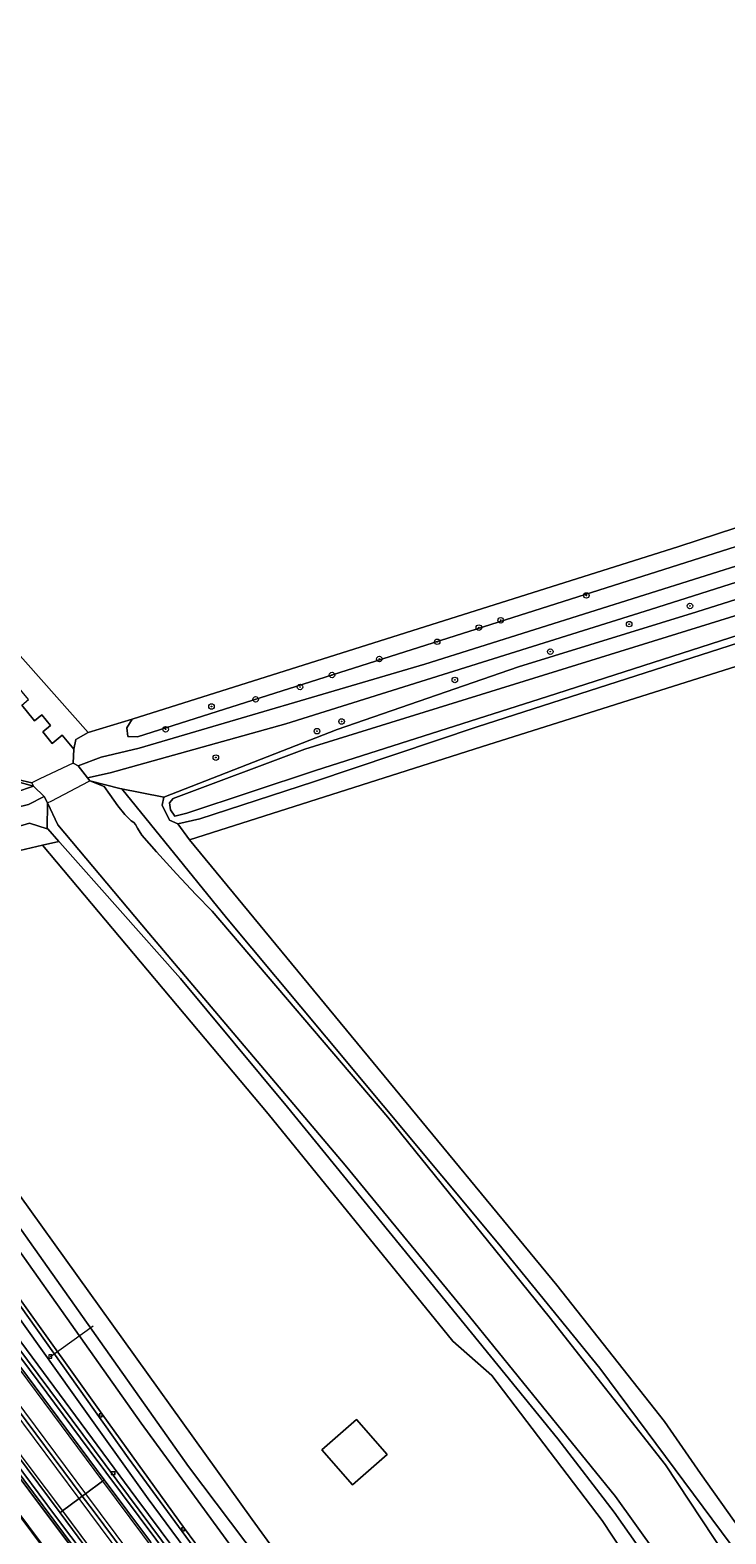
# Model space of a CAD drawing. Header units: metres. Extents: x 168032 to 180145, y 382923 to 399665.
# Tile 283 of 293: x 169611 to 169711, y 397678 to 397895. Entities that reach past the tile are written whole.
import ezdxf
from ezdxf.enums import TextEntityAlignment as Align

# ---------------------------------------------------------------- set-up
doc = ezdxf.new("R2010")
doc.units = ezdxf.units.M
doc.linetypes.add('VW-3-3_STREEP', pattern=[6, 3, -3])
doc.layers.get('0').update_dxf_attribs({"color": 8, "lineweight": 18})
for name, color, linetype, lineweight in [('B-WE-GK-BESCHOEIING_DAMWAND-G', 8, 'GK-BESCHOEIING', 18), ('B-WE-GR-BOOM-S', 8, 'Continuous', 18), ('B-WE-GR-BOUWLAND-GV', 8, 'Continuous', 18), ('B-WE-GR-GRAS-GV', 8, 'Continuous', 18), ('B-WE-GR-HAAG-G', 8, 'GR-HAAG1', 18), ('B-WE-GR-HOUTWAL-GV', 8, 'Continuous', 18), ('B-WE-GW-TALUD_KRUIN-G', 8, 'Continuous', 18), ('B-WE-IE-MEUBILAIR_WEGMEUBILAIR-G', 8, 'Continuous', 18), ('B-WE-IE-MEUBILAIR_WEGMEUBILAIR_PAAL-S', 8, 'Continuous', 18), ('B-WE-IE-TERREINAFSCHEIDING_KUNSTMATIG_MUUR-G', 8, 'IE-TERREINAFSCHEIDING-KUNSTMATIG-DICHT', 18), ('B-WE-IE-TERREINAFSCHEIDING_KUNSTMATIG_MUUR-GV', 8, 'Continuous', 18), ('B-WE-KW-KUNSTWERK_DEK-GV', 8, 'Continuous', 18), ('B-WE-KW-KUNSTWERK_DUIKER-G', 8, 'Continuous', 18), ('B-WE-OG-BEBOUWING-GV', 8, 'Continuous', 18), ('B-WE-OG-TERREIN_CULTUURSCHEIDING-GV', 8, 'Continuous', 18), ('B-WE-OG-TERREIN_ERF-GV', 8, 'Continuous', 18), ('B-WE-OG-WATER-GV', 8, 'Continuous', 18), ('B-WE-OG-WATER_GREPPEL-GV', 8, 'Continuous', 18), ('B-WE-OG-WATER_RIVIER-GV', 8, 'Continuous', 18), ('B-WE-OG-WATER_SLOOT-GV', 8, 'Continuous', 18), ('B-WE-OG-WEG-GV', 8, 'Continuous', 18), ('B-WE-RI-GWA_KOLK-S', 8, 'Continuous', 18), ('B-WE-RI-GWA_RIOOLPUT-S', 8, 'Continuous', 18), ('B-WE-VH-VERHARDING_ASFALT-GV', 8, 'Continuous', 18), ('B-WE-VH-VERHARDING_BEDRIJFSVLOERPLAAT-GV', 8, 'Continuous', 18), ('B-WE-VH-VERHARDING_BETONSTRAATSTEEN-GV', 8, 'Continuous', 18), ('B-WE-VH-VERHARDING_FUNDERING_ZAND-GV', 8, 'Continuous', 18), ('B-WE-VH-VERHARDING_GRASBETONSTEEN-GV', 8, 'Continuous', 18), ('B-WE-VW-MARKERING_LANGS_STREEP_33-G', 8, 'VW-3-3_STREEP', 13), ('B-WE-VW-MARKERING_LANGS_STREEP_DOORGETROKKEN_3X015-G', 8, 'Continuous', 13), ('B-WE-VW-MARKERING_PICTOGRAM-G', 8, 'Continuous', 18)]:
    doc.layers.add(name, color=color, linetype=linetype, lineweight=lineweight)
doc.styles.add('NLCS-ISO', font='NLCS-ISO.ttf')
doc.linetypes.add('GK-BESCHOEIING', pattern='A,30,-5,[1,NLCS.SHX,S=1,R=0,X=0,Y=0],-5', length=40)
doc.linetypes.add('GR-HAAG1', pattern='A,6,[176,NLCS.SHX,S=0.125,R=0,X=0,Y=0],-2', length=8)
doc.linetypes.add('IE-TERREINAFSCHEIDING-KUNSTMATIG-DICHT', pattern='A,8,-1,[82,NLCS.SHX,S=0.75,R=90,X=0,Y=0],-1', length=10)

# ---------------------------------------------------------------- blocks, each defined once
blk = doc.blocks.new('SIE-WEG_PAAL_HECTOMETERPAAL-SO')
at = {"color": 0, "linetype": 'ByBlock', "lineweight": 18}
blk.add_lwpolyline([(-1.44375, -0.94375), (1.44375, -0.94375), (1.44375, 0.94375), (-1.44375, 0.94375)], close=True, dxfattribs=at)
at = {"color": 0, "linetype": 'ByBlock', "lineweight": 18, "style": 'NLCS-ISO'}
blk.add_text('hm', height=1.5, dxfattribs=at).set_placement((0, 0), align=Align.MIDDLE_CENTER)
at = {"style": 'NLCS-ISO'}
blk.add_attdef('WAARDE', (2.13125, -1.69375), '', height=1.5, dxfattribs=at)
blk = doc.blocks.new('SRI-KOLK-SO')
at = {"color": 0, "linetype": 'ByBlock', "lineweight": 18}
blk.add_lwpolyline([(-1.125, -1.125), (1.125, -1.125), (1.125, 1.125), (-1.125, 1.125)], close=True, dxfattribs=at)
at = {"color": 0, "linetype": 'ByBlock', "lineweight": 18, "style": 'NLCS-ISO'}
blk.add_text('k', height=1.5, dxfattribs=at).set_placement((0, 0), align=Align.MIDDLE_CENTER)
blk = doc.blocks.new('SRI-PUT_INSPECTIEPUT_RIOOLPUT-SO')
at = {"color": 0, "linetype": 'ByBlock', "lineweight": 18}
blk.add_lwpolyline([(-1.1, -1.1), (1.1, -1.1), (1.1, 1.1), (-1.1, 1.1)], close=True, dxfattribs=at)
at = {"color": 0, "linetype": 'ByBlock', "lineweight": 18, "style": 'NLCS-ISO'}
blk.add_text('r', height=1.5, dxfattribs=at).set_placement((0, 0.3), align=Align.MIDDLE_CENTER)
blk = doc.blocks.new('SGR-BOOM_01-SO')
at = {"linetype": 'ByBlock', "lineweight": 18}
h = blk.add_hatch(color=0, dxfattribs=at)
h.dxf.hatch_style = 1
edge = h.paths.add_edge_path()
edge.add_arc((0, 0), 0.25, 0, 360)
at = {"color": 0, "linetype": 'ByBlock', "lineweight": 18}
for radius in [2, 0.25]:
    blk.add_circle((0, 0), radius, dxfattribs=at)

msp = doc.modelspace()

# ---------------------------------------------------------------- linework, layer by layer
at = {"layer": 'B-WE-GK-BESCHOEIING_DAMWAND-G', "flags": 128}
msp.add_lwpolyline([(169416.924, 397939.464), (169446.836, 397899.264), (169478.57, 397856.585), (169506.56, 397819.073), (169549.815, 397760.875), (169572.811, 397729.968), (169614.307, 397674.263), (169638.349, 397641.757)], dxfattribs=at)
at = {"layer": 'B-WE-GR-BOUWLAND-GV', "flags": 128}
for points in [[(169304.304, 398191.774), (169321.237, 398167.3), (169369.789, 398101.617), (169471.182, 397969.336), (169477.069, 397961.464), (169505.38, 397925.349), (169537.063, 397887.91), (169568.681, 397851.199), (169598.91, 397816.803), (169619.349, 397793.85), (169625.657, 397795.802), (169704.635, 397820.739), (169765.159, 397840.583)], [(169921.846, 397671.633), (169901.517, 397735.244), (169891.778, 397764.177), (169879.367, 397802.478), (169870.597, 397829.414), (169864.97, 397847.266), (169864.953, 397848.473), (169865.944, 397848.919), (169865.015, 397851.779), (169835.776, 397842.527), (169780.53, 397824.694), (169734.175, 397810.142), (169676.126, 397791.78), (169633.951, 397778.339), (169686.985, 397714.008), (169702.542, 397694.323), (169707.728, 397686.808), (169719.264, 397670.616)]]:
    msp.add_lwpolyline(points, dxfattribs=at)
at = {"layer": 'B-WE-GR-GRAS-GV', "flags": 128}
for points in [[(169624.265, 397666.74), (169597.154, 397703.201), (169574.578, 397733.589), (169554.201, 397760.864), (169530.623, 397792.584), (169524.967, 397800.193), (169501.927, 397831.107), (169479.464, 397861.309), (169464.274, 397881.72), (169439.046, 397915.605), (169419.659, 397941.601), (169419.07, 397941.173), (169442.049, 397910.85), (169463.951, 397881.37), (169493.512, 397841.736), (169511.991, 397816.887), (169533.685, 397787.643), (169551.64, 397763.445), (169572.902, 397735.05), (169590.873, 397711.055), (169610.782, 397684.403), (169630.427, 397658.112)], [(169719.264, 397670.616), (169707.728, 397686.808), (169702.542, 397694.323), (169686.985, 397714.008), (169633.951, 397778.339), (169632.295, 397780.662), (169631.047, 397781.218), (169630.013, 397783.378), (169630.256, 397784.539), (169623.893, 397785.783), (169624.176, 397785.712), (169639.303, 397767.081), (169653.703, 397749.862), (169678.641, 397719.94), (169693.222, 397702.022), (169716.204, 397671.056)]]:
    msp.add_lwpolyline(points, dxfattribs=at)
for points in [[(169640.852, 397643.789), (169630.427, 397658.112), (169610.782, 397684.403), (169590.873, 397711.055), (169572.902, 397735.05), (169551.64, 397763.445), (169533.685, 397787.643), (169511.991, 397816.887), (169493.512, 397841.736), (169463.951, 397881.37), (169442.049, 397910.85), (169419.07, 397941.173), (169416.943, 397939.522), (169446.876, 397899.294), (169478.61, 397856.615), (169506.6, 397819.103), (169549.855, 397760.905), (169572.851, 397729.998), (169614.347, 397674.293), (169638.388, 397641.789)], [(169648.111, 397739.759), (169632.668, 397758.313), (169615.236, 397777.965), (169615.096, 397778.122), (169612.745, 397777.567), (169645.312, 397738.769), (169671.979, 397705.954), (169677.608, 397700.991), (169693.534, 397680.028), (169710.868, 397653.732), (169733.534, 397620.176), (169782.31, 397546.509), (169784.369, 397547.154), (169772.493, 397565.35), (169749.699, 397599.937), (169736.18, 397621.841), (169736.606, 397625.109), (169734.68, 397628.173), (169731.928, 397628.2), (169721.364, 397644.1), (169695.293, 397681.247), (169687.128, 397691.812), (169669.834, 397713.128)]]:
    msp.add_lwpolyline(points, close=True, dxfattribs=at)
at = {"layer": 'B-WE-GR-HAAG-G', "flags": 128}
for points in [[(169933.128, 397274.471), (169918.417, 397293.8), (169878.056, 397347.645), (169850.132, 397385.222), (169841.947, 397396.152), (169841.203, 397397.145), (169837.208, 397402.481), (169812.965, 397434.856), (169785.938, 397471.114), (169780.386, 397478.582), (169761.541, 397503.926), (169716.21, 397564.333), (169695.843, 397591.648), (169693.221, 397595.175), (169684.032, 397607.536), (169674.614, 397620.206), (169657.001, 397643.909), (169640.974, 397665.573), (169627.988, 397683.156), (169617.238, 397698.189), (169600.871, 397721.128), (169586.028, 397742.235), (169576.072, 397756.833), (169572.977, 397761.371), (169564.864, 397773.598), (169560.898, 397779.574)], [(169933.128, 397274.471), (169918.417, 397293.8), (169878.056, 397347.645), (169850.132, 397385.222), (169841.947, 397396.152), (169841.203, 397397.145), (169837.208, 397402.481), (169812.965, 397434.856), (169785.938, 397471.114), (169780.386, 397478.582), (169761.541, 397503.926), (169716.21, 397564.333), (169695.843, 397591.648), (169693.221, 397595.175), (169684.032, 397607.536), (169674.614, 397620.206), (169657.001, 397643.909), (169640.974, 397665.573), (169627.988, 397683.156), (169617.238, 397698.189), (169600.871, 397721.128), (169586.028, 397742.235), (169576.072, 397756.833)]]:
    msp.add_lwpolyline(points, dxfattribs=at)
at = {"layer": 'B-WE-GR-HOUTWAL-GV', "flags": 128}
for points in [[(169754.557, 397828.83), (169700.521, 397811.612), (169647.853, 397795.123), (169622.52, 397788.05), (169619.229, 397787.297), (169619.557, 397786.873), (169623.893, 397785.783), (169630.256, 397784.539), (169655.261, 397794.289), (169681.459, 397803.352), (169707.221, 397811.306), (169734.59, 397819.934)], [(169722.296, 397823.716), (169626.45, 397793.223), (169625.061, 397793.289), (169624.929, 397794.546), (169625.657, 397795.802), (169619.349, 397793.85), (169617.526, 397792.852), (169617.277, 397791.434), (169617.165, 397789.411), (169617.88, 397789.041), (169621.213, 397790.302), (169626.69, 397791.576), (169667.947, 397803.734), (169715.574, 397818.74)]]:
    msp.add_lwpolyline(points, dxfattribs=at)
at = {"layer": 'B-WE-GW-TALUD_KRUIN-G', "flags": 128}
msp.add_lwpolyline([(169640.852, 397643.789), (169630.427, 397658.112), (169610.782, 397684.403), (169590.873, 397711.055), (169572.902, 397735.05), (169551.64, 397763.445), (169533.685, 397787.643), (169511.991, 397816.887), (169493.512, 397841.736), (169463.951, 397881.37), (169442.049, 397910.85), (169419.07, 397941.173)], dxfattribs=at)
at = {"layer": 'B-WE-IE-MEUBILAIR_WEGMEUBILAIR-G', "flags": 128}
for points in [[(169624.265, 397666.74), (169597.154, 397703.201), (169574.578, 397733.589), (169554.201, 397760.864), (169530.623, 397792.584), (169524.967, 397800.193), (169501.927, 397831.107), (169479.464, 397861.309), (169464.274, 397881.72), (169439.046, 397915.605), (169415.851, 397946.707), (169394.418, 397975.529), (169377.247, 397998.441), (169375.245, 398001.142), (169373.247, 398003.84), (169360.283, 398021.337), (169332.524, 398058.611), (169303.658, 398097.351), (169273.382, 398137.924), (169245.695, 398175.05), (169233.758, 398191.107)], [(169559.138, 397772.225), (169560.295, 397770.672), (169665.555, 397629.342), (169682.596, 397606.468), (169691.617, 397594.357), (169698.142, 397585.599), (169727.826, 397545.697), (169758.322, 397504.839), (169778.553, 397477.77), (169793.482, 397457.794), (169827.648, 397411.85), (169839.566, 397395.919), (169839.721, 397395.712), (169871.625, 397353.068), (169875.574, 397347.592), (169923.392, 397283.411), (169933.178, 397270.277), (169957.004, 397238.582)]]:
    msp.add_lwpolyline(points, dxfattribs=at)
at = {"layer": 'B-WE-IE-TERREINAFSCHEIDING_KUNSTMATIG_MUUR-G', "flags": 128}
msp.add_lwpolyline([(169615.558, 397793.475), (169614.111, 397792.267), (169612.766, 397793.938), (169613.872, 397794.875), (169612.653, 397796.417), (169611.586, 397795.54), (169611.407, 397795.76), (169609.746, 397797.797), (169610.707, 397798.641), (169608.203, 397801.638), (169607.066, 397800.674), (169605.643, 397802.359), (169605.988, 397802.65), (169606.901, 397803.42), (169605.748, 397804.809)], dxfattribs=at)
at = {"layer": 'B-WE-IE-TERREINAFSCHEIDING_KUNSTMATIG_MUUR-GV', "flags": 128}
msp.add_lwpolyline([(169638.31, 397641.725), (169638.388, 397641.789), (169614.347, 397674.293), (169572.851, 397729.998), (169549.855, 397760.905), (169506.6, 397819.103), (169478.61, 397856.615), (169446.876, 397899.294), (169416.943, 397939.522), (169416.863, 397939.462), (169446.796, 397899.234), (169478.53, 397856.555), (169506.52, 397819.043), (169549.775, 397760.845), (169572.771, 397729.938), (169614.267, 397674.233)], close=True, dxfattribs=at)
at = {"layer": 'B-WE-KW-KUNSTWERK_DEK-GV', "flags": 128}
msp.add_lwpolyline([(169619.557, 397786.873), (169619.229, 397787.297), (169617.88, 397789.041), (169617.165, 397789.411), (169612.348, 397787.186), (169611.173, 397786.589), (169611.45, 397786.106), (169612.978, 397784.596), (169613.455, 397783.683), (169614.079, 397784.009), (169619.383, 397786.782)], close=True, dxfattribs=at)
at = {"layer": 'B-WE-KW-KUNSTWERK_DUIKER-G', "flags": 128}
msp.add_lwpolyline([(169613.881, 397703.726), (169620.031, 397708.172)], dxfattribs=at)
at = {"layer": 'B-WE-OG-BEBOUWING-GV', "flags": 128}
msp.add_lwpolyline([(169657.479, 397685.192), (169662.482, 397689.551), (169658.078, 397694.606), (169653.075, 397690.247)], close=True, dxfattribs=at)
at = {"layer": 'B-WE-OG-TERREIN_CULTUURSCHEIDING-GV', "flags": 128}
msp.add_lwpolyline([(169991.673, 397895.038), (169929.039, 397875.079), (169896.794, 397864.769), (169869.22, 397856.254), (169825.153, 397842.417), (169745.218, 397817.177), (169713.241, 397806.79), (169675.509, 397794.697), (169651.859, 397786.753), (169635.437, 397781.373), (169632.295, 397780.662), (169633.951, 397778.339), (169676.126, 397791.78), (169734.175, 397810.142), (169780.53, 397824.694), (169835.776, 397842.527), (169865.015, 397851.779), (169882.766, 397857.396), (169937.323, 397874.912), (169980.45, 397888.565)], dxfattribs=at)
at = {"layer": 'B-WE-OG-TERREIN_ERF-GV', "flags": 128}
msp.add_lwpolyline([(169710.868, 397653.732), (169693.534, 397680.028), (169677.608, 397700.991), (169671.979, 397705.954), (169645.312, 397738.769), (169612.745, 397777.567), (169609.468, 397776.793), (169605.238, 397775.186), (169590.326, 397771.24), (169581.799, 397768.15), (169609.321, 397727.184), (169642.985, 397680.167), (169659.945, 397656.809)], dxfattribs=at)
msp.add_lwpolyline([(169657.479, 397685.192), (169653.075, 397690.247), (169658.078, 397694.606), (169662.482, 397689.551)], close=True, dxfattribs=at)
at = {"layer": 'B-WE-OG-WATER-GV', "flags": 128}
msp.add_lwpolyline([(169614.267, 397674.233), (169572.771, 397729.938), (169549.775, 397760.845), (169506.52, 397819.043), (169478.53, 397856.555), (169446.796, 397899.234), (169416.863, 397939.462)], dxfattribs=at)
at = {"layer": 'B-WE-OG-WATER_GREPPEL-GV', "flags": 128}
for points in [[(169809.079, 397854.54), (169799.356, 397851.563), (169765.159, 397840.583), (169704.635, 397820.739), (169625.657, 397795.802), (169624.929, 397794.546), (169625.061, 397793.289), (169626.45, 397793.223), (169722.296, 397823.716), (169775.279, 397840.716), (169809.476, 397851.563), (169810.468, 397852.622), (169810.204, 397853.746)], [(169612.745, 397777.567), (169615.096, 397778.122), (169613.502, 397779.92), (169613.39, 397779.955), (169610.846, 397780.756), (169599.156, 397777.271), (169585.508, 397773.534), (169578.116, 397768.674), (169601.986, 397732.82), (169633.792, 397687.851), (169658.088, 397655.669), (169659.512, 397655.635), (169659.945, 397656.809), (169642.985, 397680.167), (169609.321, 397727.184), (169581.799, 397768.15), (169590.326, 397771.24), (169605.238, 397775.186), (169609.468, 397776.793)]]:
    msp.add_lwpolyline(points, close=True, dxfattribs=at)
at = {"layer": 'B-WE-OG-WATER_RIVIER-GV', "flags": 128}
for points in [[(169725.157, 397654.057), (169702.709, 397688.068), (169685.9, 397709.443), (169662.599, 397738.301), (169637.235, 397768.037), (169634.892, 397770.439), (169632.09, 397773.443), (169629.198, 397776.619), (169627.055, 397779.009), (169626.45, 397780.043), (169626.141, 397780.585), (169625.917, 397780.866), (169625.55, 397781.107), (169624.615, 397782.025), (169623.623, 397783.27), (169622.433, 397784.907), (169621.615, 397786.059), (169619.557, 397786.873), (169619.229, 397787.297), (169617.88, 397789.041), (169617.165, 397789.411), (169617.277, 397791.434), (169615.558, 397793.475), (169614.111, 397792.267), (169612.766, 397793.938), (169613.872, 397794.875), (169612.653, 397796.417), (169611.586, 397795.54), (169611.407, 397795.76), (169609.746, 397797.797)], [(169609.114, 397787.063), (169611.173, 397786.589), (169611.45, 397786.106), (169612.978, 397784.596), (169613.455, 397783.683), (169614.938, 397780.498), (169628.1, 397764.877), (169656.425, 397731.375), (169674.411, 397709.506), (169695.493, 397683.483), (169722.502, 397645.727)]]:
    msp.add_lwpolyline(points, dxfattribs=at)
at = {"layer": 'B-WE-OG-WATER_SLOOT-GV', "flags": 128}
for points in [[(169812.413, 397841.466), (169807.874, 397840.25), (169803.988, 397839.325), (169799.752, 397838.226), (169793.617, 397836.539), (169786.972, 397834.432), (169746.465, 397822.021), (169715.342, 397811.548), (169650.611, 397791.464), (169631.6, 397784.318), (169631.065, 397783.711), (169631.195, 397782.7), (169631.83, 397781.785), (169633.589, 397782.216), (169652.149, 397788.376), (169685.676, 397799.064), (169717.511, 397809.326), (169757.731, 397822.229), (169787.954, 397831.621), (169817.601, 397841.04), (169859.869, 397854.708), (169981.291, 397893.182)], [(169734.59, 397819.934), (169707.221, 397811.306), (169681.459, 397803.352), (169655.261, 397794.289), (169630.256, 397784.539), (169630.013, 397783.378), (169631.047, 397781.218), (169632.295, 397780.662), (169635.437, 397781.373), (169651.859, 397786.753), (169675.509, 397794.697), (169713.241, 397806.79)], [(169717.511, 397809.326), (169685.676, 397799.064), (169652.149, 397788.376), (169633.589, 397782.216), (169631.83, 397781.785), (169631.195, 397782.7), (169631.065, 397783.711), (169631.6, 397784.318), (169650.611, 397791.464), (169715.342, 397811.548)], [(169716.204, 397671.056), (169693.222, 397702.022), (169678.641, 397719.94), (169653.703, 397749.862), (169639.303, 397767.081), (169624.176, 397785.712), (169623.893, 397785.783), (169619.557, 397786.873), (169621.615, 397786.059), (169622.433, 397784.907), (169623.623, 397783.27), (169624.615, 397782.025), (169625.55, 397781.107), (169625.917, 397780.866), (169626.141, 397780.585), (169626.45, 397780.043), (169627.055, 397779.009), (169629.198, 397776.619), (169632.09, 397773.443), (169634.892, 397770.439), (169637.235, 397768.037), (169662.599, 397738.301), (169685.9, 397709.443), (169702.709, 397688.068), (169725.157, 397654.057)]]:
    msp.add_lwpolyline(points, dxfattribs=at)
for points in [[(169611.45, 397786.106), (169611.173, 397786.589), (169609.114, 397787.063), (169606.309, 397791.016), (169605.608, 397790.351), (169605.658, 397790.106), (169608.091, 397787.018)], [(169613.455, 397783.683), (169613.39, 397779.955), (169613.502, 397779.92), (169615.096, 397778.122), (169615.236, 397777.965), (169632.668, 397758.313), (169648.111, 397739.759), (169669.834, 397713.128), (169687.128, 397691.812), (169695.293, 397681.247), (169721.364, 397644.1), (169731.928, 397628.2), (169734.68, 397628.173), (169730.203, 397633.289), (169722.502, 397645.727), (169695.493, 397683.483), (169674.411, 397709.506), (169656.425, 397731.375), (169628.1, 397764.877), (169614.938, 397780.498)]]:
    msp.add_lwpolyline(points, close=True, dxfattribs=at)
at = {"layer": 'B-WE-OG-WEG-GV', "flags": 128}
for points in [[(169609.746, 397797.797), (169611.407, 397795.76), (169611.586, 397795.54), (169612.653, 397796.417), (169613.872, 397794.875), (169612.766, 397793.938), (169614.111, 397792.267), (169615.558, 397793.475), (169617.277, 397791.434), (169617.526, 397792.852), (169619.349, 397793.85), (169598.91, 397816.803)], [(169928.685, 397281.569), (169927.153, 397283.62), (169704.62, 397581.641), (169684.716, 397608.381), (169653.096, 397650.862), (169625.103, 397689.098), (169602.287, 397721.154), (169582.395, 397749.572), (169557.957, 397785.384), (169558.394, 397785.691), (169551.988, 397795.366), (169548.613, 397800.463)], [(169633.792, 397687.851), (169601.986, 397732.82), (169578.116, 397768.674), (169579.121, 397774.81)], [(169575.149, 397768.151), (169599.151, 397733.381), (169626.982, 397694.111), (169652.991, 397658.511), (169655.963, 397654.529), (169658.358, 397654.499), (169660.11, 397654.641), (169659.512, 397655.635), (169658.088, 397655.669), (169633.792, 397687.851)], [(169600.871, 397721.128), (169617.238, 397698.189), (169627.988, 397683.156), (169640.974, 397665.573)]]:
    msp.add_lwpolyline(points, dxfattribs=at)
for points in [[(169531.07, 397792.923), (169530.623, 397792.584), (169554.201, 397760.864), (169574.578, 397733.589), (169597.154, 397703.201), (169624.265, 397666.74), (169626.568, 397663.655), (169641.202, 397644.055), (169652.218, 397629.299), (169673.925, 397600.011), (169674.403, 397600.367), (169663.86, 397614.499), (169641.238, 397644.955), (169627.465, 397663.45), (169627.225, 397663.772), (169619.038, 397674.766), (169614.624, 397680.684), (169595.682, 397706.08), (169575.391, 397733.358), (169554.874, 397760.851), (169552.195, 397764.44), (169545.489, 397773.598)], [(169600.672, 397783.59), (169605.488, 397784.235), (169608.862, 397785.234), (169611.45, 397786.106), (169608.091, 397787.018), (169601.185, 397786.141), (169580.576, 397781.273), (169576.429, 397782.207), (169569.092, 397784.066), (169567.708, 397784.714), (169574.188, 397776.804), (169575.379, 397777.101), (169578.181, 397777.8)], [(169599.156, 397777.271), (169610.846, 397780.756), (169613.39, 397779.955), (169613.455, 397783.683), (169612.978, 397784.596), (169610.719, 397783.449), (169606.956, 397782.534), (169601.34, 397781.28), (169579.121, 397774.81), (169578.116, 397768.674), (169585.508, 397773.534)], [(169576.072, 397756.833), (169566.812, 397767.597), (169563.369, 397772.36), (169561.98, 397774.28), (169560.043, 397772.879), (169561.305, 397771.206), (169565.817, 397765.228), (169607.303, 397708.952), (169626.187, 397683.339), (169646.026, 397656.723), (169664.942, 397631.283), (169683.275, 397606.973), (169684.032, 397607.536), (169674.614, 397620.206), (169657.001, 397643.909), (169640.974, 397665.573), (169627.988, 397683.156), (169617.238, 397698.189), (169600.871, 397721.128), (169586.028, 397742.235)], [(169559.138, 397772.225), (169558.654, 397771.864), (169559.755, 397770.386), (169563.057, 397765.953), (169579.605, 397743.753), (169598.457, 397718.528), (169619.482, 397690.227), (169648.199, 397651.706), (169670.632, 397621.566), (169682.138, 397606.128), (169682.596, 397606.468), (169665.555, 397629.342), (169560.295, 397770.672)], [(169560.043, 397772.879), (169559.138, 397772.225), (169560.295, 397770.672), (169665.555, 397629.342), (169682.596, 397606.468), (169683.275, 397606.973), (169664.942, 397631.283), (169646.026, 397656.723), (169626.187, 397683.339), (169607.303, 397708.952), (169565.817, 397765.228), (169561.305, 397771.206)]]:
    msp.add_lwpolyline(points, close=True, dxfattribs=at)
at = {"layer": 'B-WE-VH-VERHARDING_ASFALT-GV', "flags": 128}
msp.add_lwpolyline([(169548.613, 397800.463), (169551.988, 397795.366), (169558.394, 397785.691), (169562.886, 397779.212), (169573.456, 397763.623), (169585.883, 397745.65), (169597.76, 397728.636), (169609.419, 397712.083), (169621.342, 397695.392), (169633.256, 397678.9), (169645.152, 397662.679), (169657.279, 397646.259), (169669.189, 397630.207), (169685.195, 397608.746), (169688.349, 397611.149), (169687.958, 397611.672), (169667.83, 397638.635), (169665.793, 397641.362), (169664.107, 397643.621), (169655.963, 397654.529), (169652.991, 397658.511), (169626.982, 397694.111), (169599.151, 397733.381), (169575.149, 397768.151)], dxfattribs=at)
for points in [[(169561.972, 397766.14), (169561.672, 397765.916), (169559.272, 397764.128), (169558.768, 397763.753), (169586.194, 397726.896), (169618.475, 397683.549), (169618.955, 397683.905), (169621.414, 397685.733), (169621.658, 397685.915), (169609.474, 397702.304), (169590.432, 397727.811), (169571.46, 397753.305)], [(169558.768, 397763.753), (169558.311, 397763.412), (169555.897, 397761.614), (169555.515, 397761.329), (169576.032, 397733.836), (169596.323, 397706.558), (169615.265, 397681.162), (169615.6, 397681.412), (169618.018, 397683.209), (169618.475, 397683.549), (169586.194, 397726.896)], [(169621.658, 397685.915), (169621.414, 397685.733), (169618.955, 397683.905), (169618.475, 397683.549), (169620.029, 397681.462), (169649.582, 397641.77), (169678.265, 397603.244), (169678.752, 397603.607), (169681.15, 397605.392), (169681.448, 397605.613), (169667.481, 397624.345), (169648.449, 397649.957), (169628.311, 397676.966)], [(169618.475, 397683.549), (169618.018, 397683.209), (169615.6, 397681.412), (169615.265, 397681.162), (169619.679, 397675.244), (169628.106, 397663.928), (169641.88, 397645.433), (169664.502, 397614.977), (169675.044, 397600.846), (169675.414, 397601.121), (169677.808, 397602.904), (169678.265, 397603.244), (169649.582, 397641.77), (169620.029, 397681.462)]]:
    msp.add_lwpolyline(points, close=True, dxfattribs=at)
at = {"layer": 'B-WE-VH-VERHARDING_BEDRIJFSVLOERPLAAT-GV', "flags": 128}
msp.add_lwpolyline([(169617.165, 397789.411), (169612.348, 397787.186), (169611.173, 397786.589), (169611.45, 397786.106), (169612.978, 397784.596), (169613.455, 397783.683), (169614.079, 397784.009), (169619.383, 397786.782), (169619.557, 397786.873), (169619.229, 397787.297), (169617.88, 397789.041)], close=True, dxfattribs=at)
at = {"layer": 'B-WE-VH-VERHARDING_BETONSTRAATSTEEN-GV', "flags": 128}
msp.add_lwpolyline([(169645.152, 397662.679), (169633.256, 397678.9), (169621.342, 397695.392), (169609.419, 397712.083), (169597.76, 397728.636), (169585.883, 397745.65), (169573.456, 397763.623), (169562.886, 397779.212), (169558.394, 397785.691), (169557.957, 397785.384), (169582.395, 397749.572), (169602.287, 397721.154), (169625.103, 397689.098), (169653.096, 397650.862), (169684.716, 397608.381), (169685.195, 397608.746), (169669.189, 397630.207), (169657.279, 397646.259)], close=True, dxfattribs=at)
at = {"layer": 'B-WE-VH-VERHARDING_FUNDERING_ZAND-GV', "flags": 128}
msp.add_lwpolyline([(170005.117, 397910.04), (169963.707, 397897.48), (169924.169, 397885.047), (169922.36, 397884.472), (169917.507, 397882.928), (169844.374, 397859.669), (169813.323, 397849.58), (169766.701, 397834.923), (169715.574, 397818.74), (169667.947, 397803.734), (169626.69, 397791.576), (169621.213, 397790.302), (169617.88, 397789.041), (169619.229, 397787.297), (169622.52, 397788.05), (169647.853, 397795.123), (169700.521, 397811.612), (169754.557, 397828.83), (169804.026, 397844.519), (169839.836, 397855.463), (169886.461, 397870.56), (169933.595, 397884.945), (169991.761, 397903.251)], dxfattribs=at)
msp.add_lwpolyline([(169612.978, 397784.596), (169611.45, 397786.106), (169608.862, 397785.234), (169605.488, 397784.235), (169600.672, 397783.59), (169578.181, 397777.8), (169579.121, 397774.81), (169601.34, 397781.28), (169606.956, 397782.534), (169610.719, 397783.449)], close=True, dxfattribs=at)
at = {"layer": 'B-WE-VH-VERHARDING_GRASBETONSTEEN-GV', "flags": 128}
for points in [[(169648.199, 397651.706), (169619.482, 397690.227), (169598.457, 397718.528), (169579.605, 397743.753), (169563.057, 397765.953), (169559.755, 397770.386), (169558.654, 397771.864), (169524.162, 397818.172), (169502.849, 397846.808), (169481.438, 397875.562), (169449.933, 397917.919), (169443.153, 397927.009), (169435.72, 397936.973), (169417.652, 397961.193)], [(169417.01, 397960.716), (169442.512, 397926.53), (169449.292, 397917.442), (169480.796, 397875.084), (169502.208, 397846.331), (169531.621, 397806.832), (169554.762, 397775.893), (169559.092, 397770.035), (169561.972, 397766.14), (169571.46, 397753.305), (169590.432, 397727.811), (169609.474, 397702.304), (169621.658, 397685.915), (169628.311, 397676.966)], [(169619.679, 397675.244), (169615.265, 397681.162), (169596.323, 397706.558), (169576.032, 397733.836), (169555.515, 397761.329), (169552.838, 397764.916), (169546.132, 397774.073), (169531.707, 397793.407), (169519.372, 397809.941), (169495.844, 397841.59), (169486.484, 397854.181), (169462.359, 397886.548), (169436.114, 397921.789), (169433.932, 397924.723)], [(169435.472, 397921.312), (169457.534, 397891.647), (169485.843, 397853.703), (169495.202, 397841.113), (169518.73, 397809.463), (169531.07, 397792.923), (169545.489, 397773.598), (169552.195, 397764.44), (169554.874, 397760.851), (169575.391, 397733.358), (169595.682, 397706.08), (169614.624, 397680.684), (169619.038, 397674.766)]]:
    msp.add_lwpolyline(points, dxfattribs=at)
at = {"layer": 'B-WE-VW-MARKERING_LANGS_STREEP_33-G', "const_width": 0.15, "flags": 128}
for points in [[(168663.566, 398966.886), (168663.81, 398966.56), (168683.85, 398939.574), (168687.432, 398934.773), (168695.741, 398923.634), (168699.311, 398918.865), (168714.149, 398898.866), (168723.248, 398886.636), (168723.682, 398886.053), (168742.75, 398860.403), (168753.118, 398846.445), (168767.915, 398826.525), (168792.24, 398793.869), (168803.712, 398778.624), (168813.371, 398765.968), (168830.183, 398743.936), (168843.488, 398726.745), (168852.649, 398715.025), (168877.24, 398683.884), (168888.579, 398669.651), (168892.719, 398664.47), (168905.625, 398648.318), (168906.641, 398647.047), (168927.897, 398620.319), (168936.737, 398609.262), (168949.567, 398593.214), (168958.627, 398581.408), (168964.598, 398573.497), (168967.397, 398569.764), (168971.082, 398564.85), (168980.716, 398551.889), (168997.466, 398529.481), (169020.107, 398499.13), (169027.204, 398489.639), (169040.743, 398471.536), (169055.497, 398451.74), (169064.014, 398440.301), (169075.759, 398424.518), (169082.66, 398414.941), (169086.679, 398409.348), (169087.311, 398408.468), (169092.79, 398400.638), (169098.778, 398392.051), (169106.428, 398380.731), (169114.846, 398368.191), (169121.749, 398357.562), (169133.195, 398339.355), (169141.533, 398326.011), (169145.725, 398319.301), (169149.518, 398313.332), (169154.381, 398305.894), (169162.28, 398293.82), (169172.849, 398278.255), (169181.899, 398265.168), (169190.992, 398252.297), (169197.693, 398243.037), (169200.047, 398239.783), (169208.094, 398228.624), (169208.928, 398227.502), (169234.512, 398193.198), (169257.271, 398162.637), (169261.584, 398156.846), (169290.08, 398118.618), (169317.014, 398082.462), (169318.161, 398080.923), (169347.085, 398042.016), (169376.591, 398002.446), (169376.738, 398002.249), (169387.316, 397987.87), (169405.092, 397964.157), (169431.093, 397929.085), (169436.401, 397922.002), (169454.996, 397897.188), (169462.891, 397886.418), (169481.262, 397861.858), (169496.183, 397841.843), (169510.418, 397822.748), (169541.436, 397781.099), (169544.236, 397777.323), (169555.897, 397761.614), (169558.309, 397758.365), (169583.433, 397724.619), (169610.915, 397687.701), (169615.6, 397681.412), (169636.811, 397652.94), (169661.863, 397619.325), (169675.414, 397601.121), (169699.118, 397569.28), (169707.001, 397558.756), (169730.636, 397527.013), (169735.107, 397521.017), (169759.476, 397488.338), (169788.453, 397449.474), (169794.886, 397440.863), (169813.184, 397416.368), (169846.164, 397372.145), (169854.679, 397360.703), (169869.635, 397340.607), (169888.976, 397314.746), (169914.022, 397281.158), (169914.469, 397280.558), (169939.822, 397246.505), (169965.388, 397212.257), (169974.243, 397200.401), (169992.585, 397175.838), (170016.232, 397144.17), (170034.08, 397120.254), (170043.871, 397107.135), (170066.82, 397076.416), (170093.903, 397040.116), (170099.716, 397032.324), (170136.639, 396982.806), (170153.695, 396959.983), (170161.325, 396949.774), (170183.597, 396919.921), (170186.927, 396915.458), (170201.768, 396895.572), (170213.485, 396879.837), (170227.432, 396861.106), (170250.932, 396829.4), (170273.171, 396799.402), (170280.372, 396789.69), (170311.618, 396747.553), (170332.654, 396719.212), (170342.266, 396706.261), (170369.994, 396668.866), (170392.219, 396638.887), (170399.965, 396628.439), (170446.363, 396565.937), (170451.819, 396558.585), (170507.845, 396483.096), (170511.435, 396478.26), (170532.772, 396449.523), (170545.638, 396432.139), (170571.007, 396397.972), (170586.183, 396377.533), (170622.215, 396328.908), (170630.602, 396317.647), (170658.825, 396279.748), (170690.197, 396237.381), (170706.119, 396215.879), (170713.852, 396205.474), (170730.677, 396182.821), (170749.618, 396157.277), (170749.786, 396157.05), (170765.931, 396135.308), (170783.952, 396111.136), (170795.393, 396096.255), (170804.923, 396084.278), (170809.65, 396078.605), (170810.613, 396077.489), (170817.941, 396069.001), (170823.912, 396062.46), (170832.116, 396053.815), (170841.517, 396044.402), (170845.278, 396040.768), (170850.273, 396035.941), (170860.435, 396026.758), (170867.773, 396020.427), (170873.441, 396015.72), (170877.137, 396012.705), (170881.628, 396009.164), (170883.666, 396007.579), (170885.828, 396005.898), (170888.017, 396004.135), (170892.16, 396001.068), (170895.983, 395998.282), (170901.608, 395994.19), (170904.467, 395992.185), (170907.159, 395990.312), (170910.575, 395988.028), (170914.084, 395985.696), (170916.921, 395983.855), (170924.126, 395979.278), (170931.247, 395974.933), (170939.669, 395969.992), (170943.679, 395967.677), (170948.077, 395965.225), (170954.15, 395961.955), (170959.149, 395959.255), (170963.48, 395957.059), (170967.805, 395954.88), (170968.365, 395954.605), (170971.255, 395953.183), (170979.619, 395949.224), (170992.329, 395943.677), (170996.413, 395941.934), (171004.533, 395938.605), (171007.746, 395937.293), (171011.116, 395935.986), (171014.497, 395934.704), (171020.635, 395932.461), (171028.566, 395929.684), (171028.606, 395929.671), (171038.896, 395926.327), (171046.631, 395923.895), (171057.694, 395920.724), (171062.665, 395919.423), (171070.829, 395917.286), (171081.369, 395914.755), (171099.481, 395910.816), (171109.782, 395908.686), (171116.95, 395907.326), (171122.191, 395906.488)], [(168872.862, 398744.911), (168867.511, 398740.853), (168866.174, 398739.557), (168865.139, 398738.147), (168863.995, 398736.269), (168863.31, 398734.65), (168862.847, 398733.092), (168862.535, 398730.957), (168862.445, 398729.166), (168862.651, 398727.359), (168863.139, 398725.292), (168863.722, 398723.648), (168864.417, 398722.263), (168865.506, 398720.63), (168865.676, 398720.4), (168871.092, 398712.947), (168892.382, 398684.479), (168906.721, 398665.167), (168908.883, 398662.019), (168912.202, 398657.017), (168913.747, 398654.463), (168915.441, 398651.542), (168916.262, 398650.122), (168919.355, 398643.711), (168919.765, 398642.991), (168920.574, 398641.569), (168922.57, 398638.795), (168935.498, 398622.492), (168942.518, 398613.668), (168945.898, 398609.418), (168953.332, 398600.037), (168960.906, 398590.321), (168972.1, 398575.404), (168973.08, 398574.095), (168995.607, 398544.016), (169018.662, 398513.067), (169032.955, 398493.928), (169041.54, 398482.432), (169062.21, 398454.726), (169068.825, 398445.835), (169076.325, 398435.82), (169082.116, 398427.91), (169092.208, 398413.936), (169092.517, 398413.497), (169098.557, 398404.93), (169103.368, 398397.977), (169105.68, 398394.623), (169110.596, 398387.475), (169114.719, 398381.287), (169118.722, 398375.336), (169125.285, 398365.395), (169132.188, 398354.435), (169140.888, 398340.515), (169147.599, 398329.799), (169147.956, 398329.228), (169158.87, 398312.153), (169166.877, 398299.929), (169171.926, 398292.333), (169177.049, 398284.792), (169180.331, 398279.965), (169188.671, 398267.998), (169199.171, 398253.088), (169203.439, 398247.175), (169206.255, 398243.275), (169214.655, 398231.865), (169248.234, 398186.748), (169262.986, 398166.892), (169268.888, 398158.948), (169290.465, 398130.043), (169313.989, 398098.397), (169322.705, 398086.714), (169323.287, 398085.934), (169335.66, 398069.42), (169370.066, 398023.094), (169377.616, 398013.013), (169382.465, 398006.502), (169391.459, 397994.423), (169399.175, 397984.033), (169435.816, 397934.889), (169442.207, 397926.304), (169470.957, 397887.69), (169501.929, 397846.123), (169503.057, 397844.61), (169549.566, 397782.164), (169561.672, 397765.916), (169581.135, 397739.794), (169602.052, 397711.716), (169621.414, 397685.733), (169625.361, 397680.437), (169647.849, 397650.202), (169672.56, 397616.932), (169681.15, 397605.392), (169694.066, 397588.039), (169714.472, 397560.7), (169740.509, 397525.791), (169740.865, 397525.312), (169765.417, 397492.323), (169790.311, 397458.895), (169800.587, 397445.128), (169812.861, 397428.684), (169833.328, 397401.198), (169855.645, 397371.347), (169860.404, 397364.966), (169874.944, 397345.472), (169904.446, 397305.926), (169920.179, 397284.825), (169939.359, 397259.102), (169973.562, 397213.251), (169979.972, 397204.658), (170018.909, 397152.464), (170039.795, 397124.517), (170045.076, 397117.45), (170072.649, 397080.573), (170099.619, 397044.386), (170100.498, 397043.208), (170125.708, 397009.417), (170156.78, 396967.881), (170159.468, 396964.276), (170159.502, 396964.231), (170181.811, 396934.31), (170189.352, 396924.191), (170207.053, 396900.439), (170219.212, 396884.086), (170249.634, 396843.172), (170278.916, 396803.664), (170287.287, 396792.369), (170317.789, 396751.292), (170335.278, 396727.741), (170338.419, 396723.509), (170346.038, 396713.244), (170372.048, 396678.125), (170375.827, 396673.025), (170397.967, 396643.159), (170402.616, 396636.887), (170436.313, 396591.523), (170457.574, 396562.87), (170472.908, 396542.204), (170511.334, 396490.406), (170517.189, 396482.535), (170538.225, 396454.254), (170572.359, 396408.153), (170576.752, 396402.237), (170615.457, 396350.112), (170636.386, 396321.944), (170646.914, 396307.774), (170684.112, 396257.665), (170695.974, 396241.653), (170710.274, 396222.349), (170735.007, 396189.04), (170755.17, 396161.812), (170755.529, 396161.327), (170774.778, 396135.315), (170793.8, 396109.96), (170808.176, 396091.62), (170816.122, 396082.225), (170819.084, 396078.723), (170826.596, 396069.997), (170831.97, 396064.279), (170837.788, 396058.216), (170845.692, 396050.214), (170850.118, 396045.988), (170852.644, 396043.575), (170861.461, 396035.363), (170872.33, 396025.919), (170884.627, 396015.896), (170885.616, 396015.07), (170888.024, 396013.212), (170890.775, 396011.091), (170897.627, 396005.916), (170902.138, 396002.598), (170907.122, 395999.085), (170910.829, 395996.479), (170916.449, 395992.704), (170921.587, 395989.399), (170926.385, 395986.284), (170932.717, 395982.42), (170937.108, 395979.749), (170940.958, 395977.486), (170945.56, 395974.829), (170950.654, 395971.96), (170953.807, 395970.22), (170958.059, 395967.935), (170963.194, 395965.221), (170967.178, 395963.187), (170971.443, 395961.088), (170971.562, 395961.03), (170974.802, 395959.465), (170978.731, 395957.572), (170982.521, 395955.846), (170987.242, 395953.702), (170991.167, 395951.936), (170994.729, 395950.388), (170998.115, 395948.95), (171006.777, 395945.362), (171015.717, 395941.869), (171019.859, 395940.297), (171024.61, 395938.611), (171030.749, 395936.453), (171030.758, 395936.45), (171039.094, 395933.753), (171049.585, 395930.523), (171054.41, 395929.099), (171061.544, 395927.114), (171064.401, 395926.35), (171064.559, 395926.308), (171066.787, 395925.712), (171070.557, 395924.754), (171075.667, 395923.494), (171078.932, 395922.709), (171084.478, 395921.466), (171092.437, 395919.773), (171097.702, 395918.839), (171101.477, 395918.204), (171105.175, 395917.673), (171109.159, 395917.135), (171113.664, 395916.72), (171120.791, 395916.081), (171122.941, 395915.937)]]:
    msp.add_lwpolyline(points, dxfattribs=at)
at = {"layer": 'B-WE-VW-MARKERING_LANGS_STREEP_DOORGETROKKEN_3X015-G', "const_width": 0.15, "flags": 128}
for points in [[(169231.125, 398204.68), (169255.141, 398172.468), (169260.612, 398165.124), (169281.497, 398137.088), (169310.567, 398098.045), (169320.329, 398084.939), (169337.542, 398061.831), (169367.915, 398021.075), (169380.076, 398004.728), (169385.565, 397997.348), (169434.477, 397931.603), (169439.77, 397924.498), (169463.069, 397893.224), (169484.908, 397863.92), (169499.513, 397844.324), (169507.069, 397834.186), (169532.054, 397800.741), (169549.869, 397776.759), (169559.272, 397764.128), (169573.031, 397745.647), (169596.961, 397713.406), (169618.955, 397683.905), (169625.454, 397675.189)], [(169245.986, 398182.825), (169259.672, 398164.424), (169271.809, 398148.105), (169301.74, 398107.959), (169319.362, 398084.216), (169327.001, 398073.923), (169352.191, 398040.117), (169379.118, 398004.017), (169384.542, 397996.745), (169408.558, 397964.474), (169432.68, 397932.099), (169438.837, 397923.807), (169457.628, 397898.501), (169483.371, 397864.035), (169498.57, 397843.621), (169515.043, 397821.496), (169548.868, 397776.099), (169556.744, 397765.518), (169558.311, 397763.412), (169585.737, 397726.556), (169618.018, 397683.209), (169619.572, 397681.121), (169649.125, 397641.43)]]:
    msp.add_lwpolyline(points, dxfattribs=at)
at = {"layer": 'B-WE-VW-MARKERING_PICTOGRAM-G', "flags": 128}
for points in [[(169231.125, 398204.68), (169255.141, 398172.468), (169260.612, 398165.124), (169281.497, 398137.088), (169310.567, 398098.045), (169320.329, 398084.939), (169337.542, 398061.831), (169367.915, 398021.075), (169380.076, 398004.728), (169385.565, 397997.348), (169434.477, 397931.603), (169439.77, 397924.498), (169463.069, 397893.224), (169484.908, 397863.92), (169499.513, 397844.324), (169507.069, 397834.186), (169532.054, 397800.741), (169549.869, 397776.759), (169559.272, 397764.128), (169573.031, 397745.647), (169596.961, 397713.406), (169618.955, 397683.905), (169625.454, 397675.189)], [(169649.125, 397641.43), (169619.572, 397681.121), (169618.018, 397683.209), (169585.737, 397726.556), (169558.311, 397763.412), (169556.744, 397765.518), (169548.868, 397776.099), (169515.043, 397821.496), (169498.57, 397843.621), (169483.371, 397864.035), (169457.628, 397898.501), (169438.837, 397923.807), (169432.68, 397932.099), (169408.558, 397964.474), (169384.542, 397996.745), (169379.118, 398004.017), (169352.191, 398040.117), (169327.001, 398073.923), (169319.362, 398084.216), (169301.74, 398107.959), (169271.809, 398148.105), (169259.672, 398164.424), (169245.986, 398182.825)], [(169399.175, 397984.033), (169435.816, 397934.889), (169442.207, 397926.304), (169470.957, 397887.69), (169501.929, 397846.123), (169503.057, 397844.61), (169549.566, 397782.164), (169561.672, 397765.916), (169581.135, 397739.794), (169602.052, 397711.716), (169621.414, 397685.733), (169625.361, 397680.437), (169647.849, 397650.202)], [(169431.093, 397929.085), (169436.401, 397922.002), (169454.996, 397897.188), (169462.891, 397886.418), (169481.262, 397861.858), (169496.183, 397841.843), (169510.418, 397822.748), (169541.436, 397781.099), (169544.236, 397777.323), (169555.897, 397761.614), (169558.309, 397758.365), (169583.433, 397724.619), (169610.915, 397687.701), (169615.6, 397681.412), (169636.811, 397652.94)]]:
    msp.add_lwpolyline(points, dxfattribs=at)

# ---------------------------------------------------------------- block references
at = {"layer": 'B-WE-GR-BOOM-S', "xscale": 0.2, "yscale": 0.2, "zscale": 0.2}
for p in [(169691.267, 397813.656), (169706.219, 397812.135), (169675.733, 397809.007), (169678.891, 397810.074), (169697.451, 397809.514), (169669.729, 397806.963), (169661.372, 397804.474), (169686.051, 397805.54), (169654.54, 397802.162), (169649.915, 397800.428), (169672.264, 397801.451), (169637.133, 397797.614), (169643.511, 397798.65), (169655.919, 397795.45), (169630.506, 397794.325), (169652.365, 397794.056), (169637.755, 397790.236)]:
    msp.add_blockref('SGR-BOOM_01-SO', p, dxfattribs=at)
at = {"layer": 'B-WE-IE-MEUBILAIR_WEGMEUBILAIR_PAAL-S', "xscale": 0.2, "yscale": 0.2, "zscale": 0.2}
msp.add_blockref('SIE-WEG_PAAL_HECTOMETERPAAL-SO', (169622.943, 397686.873), dxfattribs=at)
at = {"layer": 'B-WE-RI-GWA_KOLK-S', "xscale": 0.2, "yscale": 0.2, "zscale": 0.2}
for p in [(169621.141, 397695.224), (169633.029, 397678.756)]:
    msp.add_blockref('SRI-KOLK-SO', p, dxfattribs=at)
at = {"layer": 'B-WE-RI-GWA_RIOOLPUT-S', "xscale": 0.2, "yscale": 0.2, "zscale": 0.2}
msp.add_blockref('SRI-PUT_INSPECTIEPUT_RIOOLPUT-SO', (169613.881, 397703.726), dxfattribs=at)

doc.saveas('drawing.dxf')
